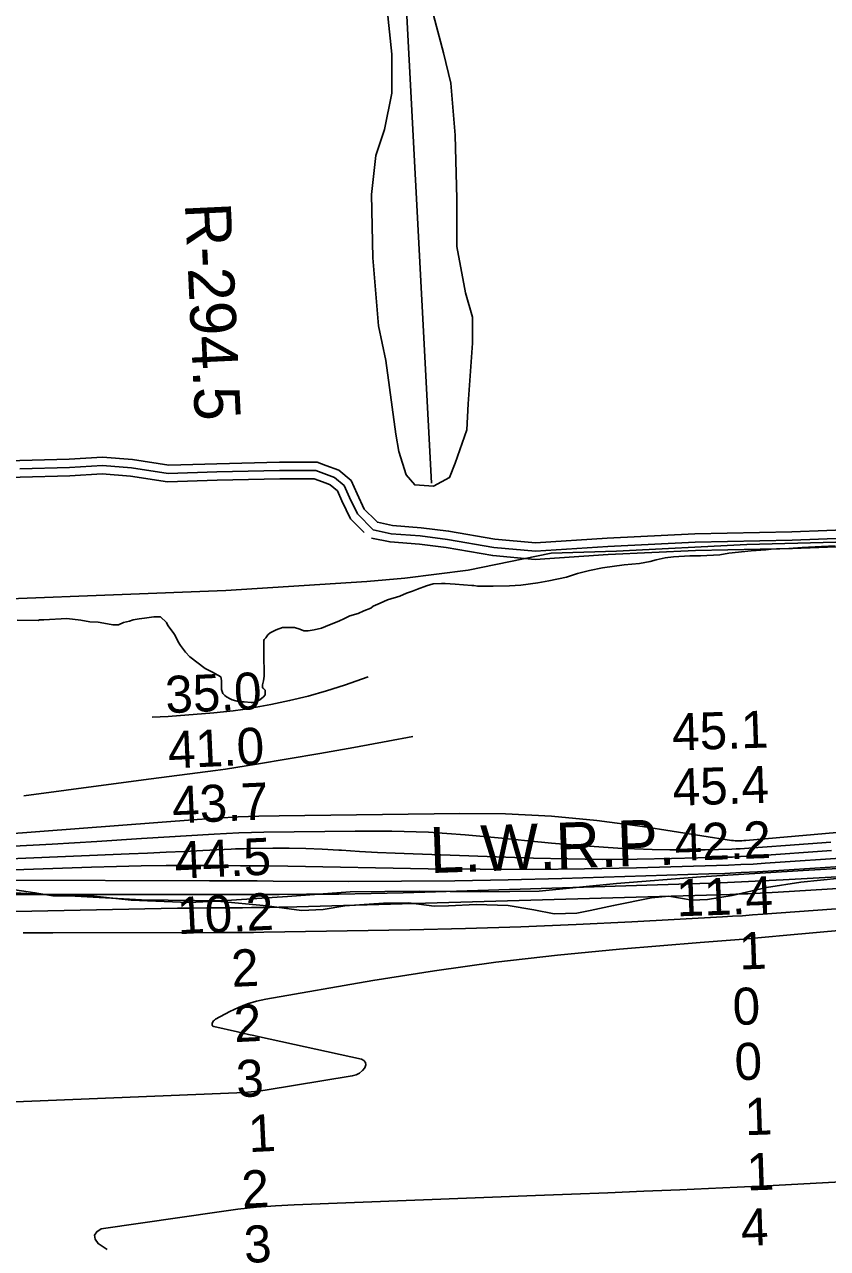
# Model space of a CAD drawing. Extents: x 3192986 to 3230865, y 867483 to 892886.
# Drawn here: x 3198376 to 3199829, y 879588 to 881802 of the extents above; entities that cross this region are included whole.
import ezdxf

# ---------------------------------------------------------------- set-up
doc = ezdxf.new("R2010")
doc.units = 0
for name, color, linetype in [('V-RIVR-EDGE', 7, 'Continuous'), ('V-RIVR-RANG', 7, 'Continuous'), ('V-RIVR-RANG-IDEN', 7, 'Continuous'), ('V-ROAD-CNTR', 7, 'Continuous'), ('V-SITE-VEGE', 7, 'Continuous'), ('V-TOPO-DPTH', 7, 'Continuous'), ('V-TOPO-MAJR', 7, 'Continuous'), ('V-TOPO-MINR', 7, 'Continuous'), ('V-TOPO-SHOR', 7, 'Continuous'), ('V-TOPO-WATR', 7, 'Continuous'), ('V-TOPO-WATR-IDEN', 7, 'Continuous')]:
    doc.layers.add(name, color=color, linetype=linetype)

msp = doc.modelspace()

# ---------------------------------------------------------------- linework, layer by layer
at = {"layer": 'V-RIVR-EDGE'}
for points in [[(3199851.4, 880257.5), (3199780.5, 880250.7), (3199718.3, 880240.8), (3199656.1, 880226.2), (3199611.3, 880219.4), (3199583.9, 880218.1), (3199541.8, 880225.2), (3199510.5, 880222.2), (3199441.8, 880208.1), (3199399.6, 880199.5), (3199375.2, 880194.3), (3199334.4, 880193.1), (3199297.4, 880200.2), (3199250.9, 880208.1), (3199193.1, 880210), (3199143.1, 880207.9), (3199117.5, 880207.1), (3199070.6, 880212.9), (3199025.8, 880212.6), (3198955.4, 880208), (3198916.2, 880201.1)], [(3198916.2, 880201.1), (3198877.1, 880199), (3198814.5, 880207.9), (3198724.6, 880216.4), (3198673.7, 880213.9), (3198569.4, 880218), (3198497.2, 880226), (3198427.7, 880225.8), (3198395.1, 880231.5), (3198358.6, 880236.8)]]:
    msp.add_lwpolyline(points, dxfattribs=at)
at = {"layer": 'V-ROAD-CNTR'}
for points in [[(3198921.2, 881004.5), (3198905.7, 881010.4), (3198837.7, 881010.4), (3198724, 881007.7), (3198637.1, 881004.9), (3198571.8, 881015.2), (3198517.3, 881019.4), (3198456.9, 881015.6), (3198367.7, 881013.2), (3198298.5, 881010.8), (3198145.8, 881023.8), (3198076, 881025.1), (3197980, 881027.1), (3197868.7, 881032.1), (3197700.4, 881044), (3197480.4, 881060.6), (3197253.2, 881072), (3197204.4, 881075.1)], [(3198921.8, 880972.2), (3198900.2, 880980.4), (3198838, 880980.4), (3198724.8, 880977.7), (3198635.2, 880974.9), (3198568.3, 880985.3), (3198517.1, 880989.3), (3198458.2, 880985.7), (3198368.7, 880983.2), (3198297.7, 880980.8), (3198144.2, 880993.9), (3198075.4, 880995.1), (3197979, 880997.1), (3197867, 881002.2), (3197698.2, 881014.1), (3197478.5, 881030.6), (3197251.5, 881042), (3197202.5, 881045.2)], [(3200018.3, 880878.8), (3199764.7, 880869.4), (3199589.1, 880865.7), (3199431.1, 880858.1), (3199300.3, 880849.6), (3199225.2, 880856.3), (3199141.2, 880870.8), (3199092.2, 880876.9), (3199039.5, 880881), (3199007.1, 880887.9), (3198978.3, 880916.7), (3198964.2, 880946.7), (3198954.7, 880968.1), (3198937, 880982.5), (3198903, 880995.4), (3198837.8, 880995.4), (3198724.4, 880992.7), (3198636.1, 880989.9), (3198570.1, 881000.2), (3198517.2, 881004.3), (3198457.5, 881000.7), (3198368.2, 880998.2)], [(3199011.6, 880904.6), (3198990.7, 880925.4), (3198977.8, 880952.9), (3198966.9, 880977.5), (3198944.6, 880995.7), (3198921.2, 881004.5)], [(3198990.4, 880883.3), (3198965.8, 880907.9), (3198950.5, 880940.5), (3198942.4, 880958.8), (3198929.4, 880969.4), (3198921.8, 880972.2)], [(3200572.6, 880896.9), (3200548.8, 880918.5), (3200502.3, 880933.5), (3200473.4, 880933.4), (3200242.7, 880914), (3200017.4, 880893.8), (3199764.3, 880884.3), (3199588.6, 880880.7), (3199430.3, 880873.1), (3199300.5, 880864.7), (3199227.2, 880871.2), (3199143.4, 880885.6), (3199093.7, 880891.8), (3199041.7, 880895.9), (3199014.5, 880901.6), (3199011.6, 880904.6)], [(3200577.8, 880857.9), (3200569.4, 880855.9), (3200553.9, 880873.3), (3200533.5, 880891.9), (3200497.7, 880903.5), (3200474.7, 880903.4), (3200245.3, 880884.1), (3200019.3, 880863.9), (3199765.2, 880854.4), (3199589.6, 880850.7), (3199432, 880843.2), (3199300.1, 880834.6), (3199223.3, 880841.4), (3199139, 880856), (3199090.7, 880861.9), (3199037.4, 880866.1), (3199003.9, 880873.2)]]:
    msp.add_lwpolyline(points, dxfattribs=at)
at = {"layer": 'V-SITE-VEGE'}
for p, q in [((3199634, 880842.8), (3199650, 880845.5)), ((3199650, 880845.5), (3199690.6, 880850.1)), ((3199690.6, 880850.1), (3199716.9, 880851.9)), ((3199716.9, 880851.9), (3199726.4, 880852.8)), ((3199726.4, 880852.8), (3199758.4, 880854.5)), ((3199758.4, 880854.5), (3199782.9, 880856.3)), ((3199782.9, 880856.3), (3199817.8, 880858.1)), ((3199817.8, 880858.1), (3199842.3, 880858.9)), ((3199421.9, 880819.1), (3199460.6, 880824.6)), ((3199460.6, 880824.6), (3199488.8, 880827.3)), ((3199488.8, 880827.3), (3199507.7, 880831)), ((3199507.7, 880831), (3199519, 880833.8)), ((3199519, 880833.8), (3199535.1, 880837.5)), ((3199535.1, 880837.5), (3199550.1, 880839.3)), ((3199550.1, 880839.3), (3199579.4, 880841.1)), ((3199579.4, 880841.1), (3199599.1, 880841)), ((3199599.1, 880841), (3199634, 880842.8)), ((3199324.8, 880795.9), (3199356.8, 880802.4)), ((3199356.8, 880802.4), (3199376.7, 880808.9)), ((3199376.7, 880808.9), (3199398.4, 880814.4)), ((3199398.4, 880814.4), (3199421.9, 880819.1)), ((3199077.9, 880777), (3199087.3, 880780.8)), ((3199087.3, 880780.8), (3199103.3, 880786.4)), ((3199103.3, 880786.4), (3199115.6, 880790.1)), ((3199115.6, 880790.1), (3199130.7, 880791)), ((3199130.7, 880791), (3199137.3, 880790.9)), ((3199137.3, 880790.9), (3199155.2, 880789.9)), ((3199155.2, 880789.9), (3199185.3, 880787)), ((3199185.3, 880787), (3199189.1, 880787)), ((3199189.1, 880787), (3199195.7, 880786)), ((3199195.7, 880786), (3199223.9, 880785.9)), ((3199223.9, 880785.9), (3199253.2, 880786.7)), ((3199253.2, 880786.7), (3199273.9, 880787.6)), ((3199273.9, 880787.6), (3199305, 880792.2)), ((3199305, 880792.2), (3199324.8, 880795.9)), ((3199019.4, 880755.6), (3199032.6, 880761.2)), ((3199032.6, 880761.2), (3199055.2, 880767.7)), ((3199055.2, 880767.7), (3199067.5, 880773.3)), ((3199067.5, 880773.3), (3199077.9, 880777)), ((3198964.6, 880732.3), (3198979.7, 880736.9)), ((3198979.7, 880736.9), (3198990.1, 880741.6)), ((3198990.1, 880741.6), (3199002.4, 880746.2)), ((3199002.4, 880746.2), (3199007.1, 880750)), ((3199007.1, 880750), (3199019.4, 880755.6)), ((3198363.4, 880724.7), (3198401, 880724)), ((3198401, 880724), (3198403.3, 880725.1)), ((3198403.3, 880725.1), (3198411.6, 880724.9)), ((3198411.6, 880724.9), (3198453, 880727.6)), ((3198453, 880727.6), (3198478.5, 880724.7)), ((3198478.5, 880724.7), (3198494.5, 880721.8)), ((3198494.5, 880721.8), (3198509.5, 880720.8)), ((3198509.5, 880720.8), (3198526.5, 880717.9)), ((3198526.5, 880717.9), (3198535.9, 880716)), ((3198535.9, 880716), (3198546.3, 880715.9)), ((3198546.3, 880715.9), (3198555.7, 880720.6)), ((3198555.7, 880720.6), (3198566.1, 880722.5)), ((3198566.1, 880722.5), (3198572.7, 880725.3)), ((3198572.7, 880725.3), (3198584, 880727.1)), ((3198584, 880727.1), (3198593.4, 880728)), ((3198593.4, 880728), (3198610.4, 880730.8)), ((3198610.4, 880730.8), (3198622.6, 880730.7)), ((3198622.6, 880730.7), (3198633, 880720.3)), ((3198633, 880720.3), (3198635.8, 880714.7)), ((3198635.8, 880714.7), (3198645.1, 880702.4)), ((3198913.7, 880709.8), (3198927.8, 880716.4)), ((3198927.8, 880716.4), (3198944.8, 880722.9)), ((3198944.8, 880722.9), (3198955.2, 880727.6)), ((3198955.2, 880727.6), (3198964.6, 880732.3)), ((3198645.1, 880702.4), (3198648.9, 880696.7)), ((3198648.9, 880696.7), (3198654.5, 880685.4)), ((3198810, 880689.5), (3198812.8, 880692.3)), ((3198812.8, 880692.3), (3198816.6, 880698)), ((3198816.6, 880698), (3198820.4, 880701.7)), ((3198820.4, 880701.7), (3198831.7, 880707.3)), ((3198831.7, 880707.3), (3198843, 880711)), ((3198843, 880711), (3198864.7, 880711)), ((3198864.7, 880711), (3198874.1, 880708.1)), ((3198874.1, 880708.1), (3198881.6, 880705.2)), ((3198881.6, 880705.2), (3198889.2, 880705.2)), ((3198889.2, 880705.2), (3198900.5, 880707.1)), ((3198900.5, 880707.1), (3198913.7, 880709.8)), ((3198654.5, 880685.4), (3198658.2, 880678.8)), ((3198658.2, 880678.8), (3198667.6, 880666.5)), ((3198808.9, 880649), (3198809, 880687.6)), ((3198809, 880687.6), (3198810, 880689.5)), ((3198667.6, 880666.5), (3198675.1, 880658)), ((3198675.1, 880658), (3198703.3, 880637.1)), ((3198809.8, 880639.6), (3198808.9, 880649)), ((3198703.3, 880637.1), (3198716.5, 880630.5)), ((3198716.5, 880630.5), (3198725.9, 880624.8)), ((3198725.9, 880624.8), (3198731.5, 880622)), ((3198808.7, 880615.1), (3198809.7, 880623.5)), ((3198809.7, 880623.5), (3198809.8, 880639.6)), ((3198731.5, 880622), (3198732.4, 880615.4)), ((3198732.4, 880615.4), (3198732.4, 880599.4)), ((3198806.8, 880607.5), (3198808.7, 880615.1)), ((3198806.8, 880601.9), (3198806.8, 880607.5)), ((3198808.7, 880600.9), (3198806.8, 880601.9)), ((3198732.4, 880599.4), (3198735.2, 880591.8)), ((3198735.2, 880591.8), (3198738.9, 880588)), ((3198738.9, 880588), (3198741.7, 880586.1)), ((3198741.7, 880586.1), (3198748.3, 880582.3)), ((3198748.3, 880582.3), (3198752.1, 880580.4)), ((3198752.1, 880580.4), (3198765.3, 880576.6)), ((3198792.6, 880575.6), (3198802, 880580.2)), ((3198802, 880580.2), (3198808.6, 880585.9)), ((3198808.6, 880585.9), (3198811.5, 880589.6)), ((3198811.5, 880598.1), (3198808.7, 880600.9)), ((3198811.5, 880589.6), (3198811.5, 880598.1)), ((3198765.3, 880576.6), (3198773.7, 880576.6)), ((3198773.7, 880576.6), (3198786, 880575.6)), ((3198786, 880575.6), (3198792.6, 880575.6)), ((3199784.3, 880271.9), (3199599.5, 880260.2)), ((3199955.8, 880281.4), (3199784.3, 880271.9)), ((3198587.9, 880218.8), (3197899.3, 880256.8)), ((3199446.8, 880248.3), (3199307.2, 880234)), ((3199599.5, 880260.2), (3199446.8, 880248.3)), ((3198852.1, 880224.8), (3198732, 880216.7)), ((3198965.1, 880233), (3198852.1, 880224.8)), ((3199090.6, 880234.1), (3198965.1, 880233)), ((3199201.2, 880232.9), (3199090.6, 880234.1)), ((3199307.2, 880234), (3199201.2, 880232.9)), ((3198732, 880216.7), (3198587.9, 880218.8))]:
    msp.add_line(p, q, dxfattribs=at)
msp.add_lwpolyline([(3199116.1, 881819.1), (3199134.4, 881751.1), (3199147.5, 881696.2), (3199155.3, 881602.1), (3199158, 881487.1), (3199158, 881400.8), (3199173.6, 881317.1), (3199186.7, 881272.7), (3199186.7, 881225.6), (3199178.9, 881115.8), (3199176.2, 881068.8), (3199155.3, 881008.6), (3199144.9, 880982.5), (3199116.1, 880966.8), (3199082.2, 880969.4), (3199066.5, 880987.7), (3199053.4, 881029.5), (3199048.2, 881060.9), (3199029.9, 881194.3), (3199016.8, 881257), (3199006.4, 881379.9), (3199003.8, 881494.9), (3199011.6, 881565.5), (3199027.3, 881612.6), (3199040.4, 881677.9), (3199040.4, 881748.5), (3199032.5, 881829.6)], dxfattribs=at)
at = {"layer": 'V-TOPO-DPTH'}
for points in [[(3200328.9, 880309.6), (3199731.1, 880271), (3199701.8, 880269.3), (3199672.4, 880267.8), (3199643, 880266.5), (3199613.7, 880265.4), (3199347.9, 880257.2), (3199251.3, 880254.7), (3199154.7, 880252.9), (3199058.2, 880252.1), (3198961.6, 880252), (3198825.8, 880252.6), (3198797.1, 880252.7), (3198768.3, 880252.8), (3198739.6, 880252.9), (3198710.9, 880253), (3198334.4, 880254)], [(3198155.4, 880193.3), (3198593.9, 880202.4), (3198623.3, 880203), (3198652.8, 880203.4), (3198682.2, 880203.7), (3198711.7, 880203.9), (3198737.8, 880204), (3198754.2, 880204.1), (3198770.6, 880204.2), (3198787, 880204.4), (3198803.4, 880204.5), (3198819.9, 880204.8), (3198836.3, 880205.1), (3198852.7, 880205.4), (3198869.1, 880205.9), (3199651.9, 880228.5), (3199662.8, 880228.8), (3199673.8, 880229.2), (3199684.7, 880229.6), (3199695.6, 880230), (3199706.5, 880230.5), (3199717.4, 880231), (3199728.4, 880231.6), (3199739.3, 880232.2), (3200419.2, 880274.3)], [(3198155.4, 880193.3), (3198593.9, 880202.4), (3198623.3, 880203), (3198652.8, 880203.4), (3198682.2, 880203.7), (3198711.7, 880203.9), (3198737.8, 880204), (3198754.2, 880204.1), (3198770.6, 880204.2), (3198787, 880204.4), (3198803.4, 880204.5), (3198819.9, 880204.8), (3198836.3, 880205.1), (3198852.7, 880205.4), (3198869.1, 880205.9), (3199651.9, 880228.5), (3199662.8, 880228.8), (3199673.8, 880229.2), (3199684.7, 880229.6), (3199695.6, 880230), (3199706.5, 880230.5), (3199717.4, 880231), (3199728.4, 880231.6), (3199739.3, 880232.2), (3200419.2, 880274.3)], [(3198166.8, 879845.5), (3198760.6, 879869.1), (3198773.4, 879869.8), (3198786.2, 879870.9), (3198799, 879872.4), (3198811.7, 879874.3), (3198969.1, 879900.1), (3198975.9, 879902.1), (3198982.1, 879905.1), (3198987.4, 879909.5), (3198992, 879914.8), (3198993.4, 879919.8), (3198993, 879924.2), (3198990.3, 879927.6), (3198985.8, 879930.3), (3198801.4, 879970.8), (3198791.4, 879973), (3198781.4, 879975.2), (3198771.4, 879977.4), (3198761.3, 879979.7), (3198719, 879989.2), (3198717.2, 879990.2), (3198716, 879991.5), (3198715.5, 879993.2), (3198715.6, 879995.2), (3198718, 879999.4), (3198719.7, 880001), (3198721.7, 880002.4), (3198747.9, 880016.4), (3198763.6, 880023.8), (3198779.6, 880030.2), (3198796.1, 880035), (3198813, 880038.8), (3199006.5, 880072.4), (3199117.6, 880090.2), (3199228.8, 880105.9), (3199340.5, 880118.6), (3199452.4, 880129.2), (3199598.2, 880141.1), (3199637.4, 880144.4), (3199676.5, 880147.7), (3199715.7, 880151.1), (3199754.9, 880154.5), (3200365.6, 880209.4)], [(3200365.6, 880209.4), (3199754.9, 880154.5), (3199715.7, 880151.1), (3199676.5, 880147.7), (3199637.4, 880144.4), (3199598.2, 880141.1), (3199452.4, 880129.2), (3199340.5, 880118.6), (3199228.8, 880105.9), (3199117.6, 880090.2), (3199006.5, 880072.4), (3198813, 880038.8), (3198796.1, 880035), (3198779.6, 880030.2), (3198763.6, 880023.8), (3198747.9, 880016.4), (3198721.7, 880002.4), (3198719.7, 880001), (3198718, 879999.4), (3198715.6, 879995.2), (3198715.5, 879993.2), (3198716, 879991.5), (3198717.2, 879990.2), (3198719, 879989.2), (3198761.3, 879979.7), (3198771.4, 879977.4), (3198781.4, 879975.2), (3198791.4, 879973), (3198801.4, 879970.8), (3198985.8, 879930.3), (3198990.3, 879927.6), (3198993, 879924.2), (3198993.4, 879919.8), (3198992, 879914.8), (3198987.4, 879909.5), (3198982.1, 879905.1), (3198975.9, 879902.1), (3198969.1, 879900.1), (3198811.7, 879874.3), (3198799, 879872.4), (3198786.2, 879870.9), (3198773.4, 879869.8), (3198760.6, 879869.1), (3198166.8, 879845.5)], [(3199886.7, 879709.9), (3199718.6, 879701.1), (3199705.3, 879700.4), (3199691.9, 879699.8), (3199678.6, 879699.2), (3199665.3, 879698.6), (3199561.5, 879694.1), (3199496.3, 879691.3), (3199431.1, 879688.6), (3199365.8, 879686), (3199300.6, 879683.4), (3198864, 879666.7), (3198830.1, 879664.9), (3198796.2, 879662.3), (3198762.3, 879658.7), (3198728.6, 879654.3), (3198515, 879623.3), (3198507.1, 879618.1), (3198502.9, 879612), (3198504.3, 879604.7), (3198509.4, 879596.7), (3198525.7, 879585.7)], [(3199886.7, 879709.9), (3199718.6, 879701.1), (3199705.3, 879700.4), (3199691.9, 879699.8), (3199678.6, 879699.2), (3199665.3, 879698.6), (3199561.5, 879694.1), (3199496.3, 879691.3), (3199431.1, 879688.6), (3199365.8, 879686), (3199300.6, 879683.4), (3198864, 879666.7), (3198830.1, 879664.9), (3198796.2, 879662.3), (3198762.3, 879658.7), (3198728.6, 879654.3), (3198515, 879623.3), (3198507.1, 879618.1), (3198502.9, 879612), (3198504.3, 879604.7), (3198509.4, 879596.7), (3198525.7, 879585.7)]]:
    msp.add_lwpolyline(points, dxfattribs=at)
at = {"layer": 'V-TOPO-MAJR'}
for points in [[(3198607.2, 880549.3), (3198636.4, 880550), (3198718.8, 880556.9), (3198736.3, 880558.6), (3198753.8, 880560.7), (3198771.2, 880563.2), (3198788.6, 880566.1), (3198821.9, 880572.2), (3198855.7, 880579.2), (3198889.2, 880587.1), (3198922.3, 880596.6), (3198955.2, 880607.1), (3198997.6, 880621.8)], [(3199834.3, 880323), (3199793.5, 880319.9), (3199752.6, 880316.8), (3199686.1, 880312), (3199678.5, 880311.5), (3199670.9, 880311), (3199663.3, 880310.7), (3199655.7, 880310.5), (3199607.1, 880309.2), (3199575.2, 880308.8), (3199543.2, 880308.8), (3199511.3, 880309.5), (3199479.4, 880310.7), (3199457.6, 880311.7), (3199414.8, 880314.2), (3199372, 880317.2), (3199329.3, 880321), (3199286.6, 880325.2), (3199239.6, 880330.4), (3199173.4, 880336.4), (3199107.2, 880340.8), (3199040.8, 880342.7), (3198974.3, 880343.1), (3198809.3, 880340.9), (3198786.8, 880340.5), (3198764.2, 880339.8), (3198741.8, 880338.8), (3198719.3, 880337.5), (3198588.1, 880329.3), (3198507.3, 880324.3), (3198426.5, 880319.5), (3198345.6, 880314.9)]]:
    msp.add_lwpolyline(points, dxfattribs=at)
at = {"layer": 'V-TOPO-MINR'}
for points in [[(3198375, 880407), (3198451.8, 880417.1), (3198528.5, 880427.2), (3198605.2, 880437.3), (3198721.5, 880452.7), (3198740.1, 880455.2), (3198758.7, 880457.9), (3198777.2, 880460.9), (3198795.7, 880463.9), (3198910.5, 880483.5), (3198972.2, 880494.3), (3199033.7, 880505.6), (3199078.7, 880514.3)], [(3200360.3, 880385.7), (3199681, 880326.2), (3199679.2, 880326.1), (3199677.5, 880325.9), (3199673.9, 880325.6), (3199669.8, 880325.4), (3199664.8, 880325.3), (3199661.5, 880325.4), (3199658.3, 880325.7), (3199656.7, 880325.9), (3199655, 880326.1), (3199494, 880351.3), (3199411.7, 880362.1), (3199329.2, 880370.1), (3199246.4, 880373.9), (3199163.4, 880374.9), (3198837.2, 880370.6), (3198800.1, 880369.8), (3198762.9, 880368.5), (3198725.8, 880366.5), (3198688.6, 880364), (3198332.8, 880336.8)], [(3199836, 880307.9), (3199701.1, 880298.4), (3199686.3, 880297.5), (3199671.4, 880296.7), (3199656.6, 880296), (3199641.7, 880295.6), (3199546.5, 880293.1), (3199484.1, 880292.1), (3199421.6, 880291.8), (3199359.2, 880292.6), (3199296.7, 880294.2), (3199079.4, 880301.6), (3199047, 880302.8), (3199014.6, 880304.3), (3198982.2, 880306.1), (3198949.8, 880308.2), (3198944.6, 880308.5), (3198914.8, 880310.2), (3198885, 880311.4), (3198855.2, 880311.8), (3198825.3, 880311.8), (3198781.3, 880311.2), (3198773.4, 880311.1), (3198765.6, 880310.9), (3198757.8, 880310.6), (3198749.9, 880310.3), (3198699, 880307.9), (3198665.7, 880306.3), (3198632.3, 880304.8), (3198599, 880303.3), (3198565.7, 880301.9), (3198162.5, 880285)], [(3200042.8, 880306.8), (3199716.1, 880284.8), (3199694, 880283.4), (3199671.9, 880282.2), (3199649.8, 880281.3), (3199627.7, 880280.6), (3199483.3, 880276.6), (3199389, 880274.7), (3199294.7, 880273.6), (3199200.4, 880273.8), (3199106.1, 880274.8), (3198852.3, 880279.2), (3198809.7, 880279.8), (3198767, 880280.3), (3198724.4, 880280.6), (3198681.7, 880280.8), (3198677.2, 880280.8), (3198632.3, 880280.6), (3198587.4, 880280), (3198542.5, 880279), (3198497.6, 880277.7), (3198181.5, 880266.6)], [(3200328.9, 880309.6), (3199731.1, 880271), (3199701.8, 880269.3), (3199672.4, 880267.8), (3199643, 880266.5), (3199613.7, 880265.4), (3199347.9, 880257.2), (3199251.3, 880254.7), (3199154.7, 880252.9), (3199058.2, 880252.1), (3198961.6, 880252), (3198825.8, 880252.6), (3198797.1, 880252.7), (3198768.3, 880252.8), (3198739.6, 880252.9), (3198710.9, 880253), (3198334.4, 880254)], [(3199975.7, 880267.4), (3199748.4, 880254.8), (3199710.7, 880252.8), (3199673, 880251.1), (3199635.3, 880249.5), (3199597.6, 880248.2), (3199119.7, 880232.9), (3199061.4, 880231.2), (3199003, 880229.9), (3198944.6, 880229.1), (3198886.3, 880228.6), (3198836.9, 880228.4), (3198803.2, 880228.2), (3198769.5, 880228.2), (3198735.8, 880228.1), (3198702.1, 880228.1), (3198390.5, 880228.4), (3198342.8, 880228.3)], [(3200365.6, 880209.4), (3199754.9, 880154.5), (3199715.7, 880151.1), (3199676.5, 880147.7), (3199637.4, 880144.4), (3199598.2, 880141.1), (3199452.4, 880129.2), (3199340.5, 880118.6), (3199228.8, 880105.9), (3199117.6, 880090.2), (3199006.5, 880072.4), (3198813, 880038.8), (3198796.1, 880035), (3198779.6, 880030.2), (3198763.6, 880023.8), (3198747.9, 880016.4), (3198721.7, 880002.4), (3198719.7, 880001), (3198718, 879999.4), (3198715.6, 879995.2), (3198715.5, 879993.2), (3198716, 879991.5), (3198717.2, 879990.2), (3198719, 879989.2), (3198761.3, 879979.7), (3198771.4, 879977.4), (3198781.4, 879975.2), (3198791.4, 879973), (3198801.4, 879970.8), (3198985.8, 879930.3), (3198990.3, 879927.6), (3198993, 879924.2), (3198993.4, 879919.8), (3198992, 879914.8), (3198987.4, 879909.5), (3198982.1, 879905.1), (3198975.9, 879902.1), (3198969.1, 879900.1), (3198811.7, 879874.3), (3198799, 879872.4), (3198786.2, 879870.9), (3198773.4, 879869.8), (3198760.6, 879869.1), (3198166.8, 879845.5)], [(3199869, 880204.2), (3199711.4, 880192.4), (3199693.2, 880191.2), (3199675.1, 880189.9), (3199656.9, 880188.8), (3199638.8, 880187.8), (3199474.6, 880178.9), (3199374.3, 880174), (3199274, 880169.9), (3199173.7, 880166.8), (3199073.3, 880164.5), (3198808.9, 880159.9), (3198790.8, 880159.7), (3198772.7, 880159.5), (3198754.6, 880159.4), (3198736.6, 880159.3), (3198427.9, 880159.1), (3198374.1, 880159)], [(3198525.7, 879585.7), (3198509.4, 879596.7), (3198504.3, 879604.7), (3198502.9, 879612), (3198507.1, 879618.1), (3198515, 879623.3), (3198728.6, 879654.3), (3198762.3, 879658.7), (3198796.2, 879662.3), (3198830.1, 879664.9), (3198864, 879666.7), (3199300.6, 879683.4), (3199365.8, 879686), (3199431.1, 879688.6), (3199496.3, 879691.3), (3199561.5, 879694.1), (3199665.3, 879698.6), (3199678.6, 879699.2), (3199691.9, 879699.8), (3199705.3, 879700.4), (3199718.6, 879701.1), (3199886.7, 879709.9)]]:
    msp.add_lwpolyline(points, dxfattribs=at)
at = {"layer": 'V-TOPO-SHOR'}
msp.add_line((3199112.3, 880972.5), (3199053.5, 882086.2), dxfattribs=at)
msp.add_lwpolyline([(3200534.2, 880915), (3200285.3, 880882.4), (3200119.5, 880872.9), (3199682.9, 880861.2), (3199446.9, 880849.2), (3199329, 880845.6), (3199178.9, 880815.2), (3199064.1, 880800.4), (3198995.5, 880794.7), (3198740.4, 880778), (3198145.9, 880755.2), (3197602.5, 880742.9), (3197204.9, 880739.5)], dxfattribs=at)
at = {"layer": 'V-TOPO-WATR'}
msp.add_lwpolyline([(3200419.2, 880274.3), (3199739.3, 880232.2), (3199728.4, 880231.6), (3199717.4, 880231), (3199706.5, 880230.5), (3199695.6, 880230), (3199684.7, 880229.6), (3199673.8, 880229.2), (3199662.8, 880228.8), (3199651.9, 880228.5), (3198869.1, 880205.9), (3198852.7, 880205.4), (3198836.3, 880205.1), (3198819.9, 880204.8), (3198803.4, 880204.5), (3198787, 880204.4), (3198770.6, 880204.2), (3198754.2, 880204.1), (3198737.8, 880204), (3198711.7, 880203.9), (3198682.2, 880203.7), (3198652.8, 880203.4), (3198623.3, 880203), (3198593.9, 880202.4), (3198155.4, 880193.3)], dxfattribs=at)

# ---------------------------------------------------------------- texts
at = {"layer": 'V-RIVR-RANG'}
for s, rotation, p in [('35.0', 2.5483, (3198632.3, 880556.1)), ('45.1', 1.8283, (3199548.4, 880488.7)), ('41.0', 2.5483, (3198637, 880456.2)), ('45.4', 1.8283, (3199549.4, 880388.7)), ('43.7', 2.5483, (3198644.6, 880356.5)), ('42.2', 1.8283, (3199552.9, 880288.8)), ('44.5', 2.5483, (3198649.2, 880256.6)), ('11.4', 1.9673, (3199556.4, 880188.6)), ('10.2', 2.7557, (3198654.1, 880156.3)), ('1', 1.9673, (3199669.5, 880092.4)), ('2', 2.7557, (3198751.8, 880060.9)), ('0', 1.9673, (3199658.1, 879991.9)), ('2', 2.7557, (3198756.5, 879961)), ('0', 1.9673, (3199661.6, 879892)), ('3', 2.7557, (3198760.6, 879861.1)), ('1', 1.9673, (3199679.8, 879792.6)), ('1', 2.7557, (3198782.4, 879762)), ('1', 1.9673, (3199683.2, 879692.6)), ('2', 2.7557, (3198770.5, 879661.3)), ('4', 1.9673, (3199672.9, 879592.2)), ('3', 2.7557, (3198774.7, 879561.4))]:
    msp.add_text(s, height=67, rotation=rotation, dxfattribs=at).set_placement(p)
at = {"layer": 'V-RIVR-RANG-IDEN'}
msp.add_text('R-294.5', height=83, rotation=272.6893, dxfattribs=at).set_placement((3198666.3, 881478.4))
at = {"layer": 'V-TOPO-WATR-IDEN'}
msp.add_text('L.W.R.P.', height=83, rotation=1.998, dxfattribs=at).set_placement((3199110.4, 880266.9))

doc.saveas('drawing.dxf')
